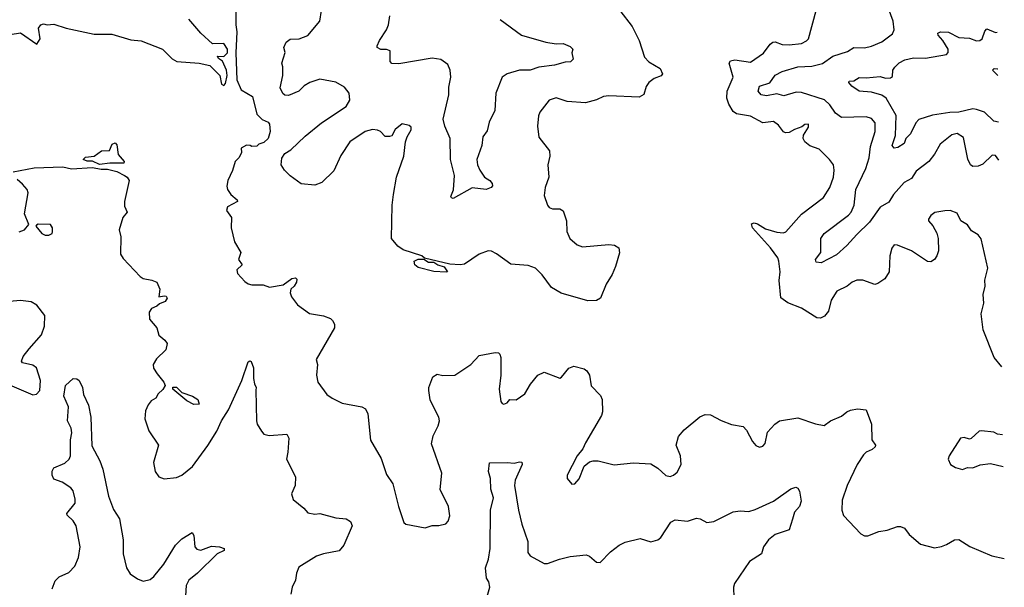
# Model space of a CAD drawing. Extents: x 2056909 to 2160450, y 827444 to 1016825.
# Tile 322 of 501: x 2138659 to 2144284, y 946174 to 949413. Entities that reach past the tile are written whole.
import ezdxf

# ---------------------------------------------------------------- set-up
doc = ezdxf.new("R2010")
doc.units = 0

msp = doc.modelspace()

# ---------------------------------------------------------------- linework, layer by layer
at = {"layer": '0CON10XD'}
for points in [[(2144253.6, 948611.9), (2144235, 948638), (2144215, 948641.2), (2144161.2, 948588.8), (2144135, 948578), (2144105, 948576.2), (2144091.2, 948585), (2144076.9, 948616.9), (2144051.7, 948741.7), (2144015, 948763.1), (2143985, 948757.3), (2143917.2, 948702.8), (2143884.7, 948645.3), (2143852.5, 948605), (2143781.2, 948548.8), (2143755, 948506.5), (2143712.5, 948485), (2143651.5, 948415), (2143625, 948371.4), (2143575, 948343.3), (2143515, 948257.1), (2143441.6, 948188.4), (2143385.3, 948124.7), (2143325, 948071.5), (2143237.5, 948025), (2143210.5, 948030.5), (2143206, 948045), (2143235.9, 948084.1), (2143236.4, 948165), (2143255, 948193.3), (2143395, 948297.5), (2143410, 948315), (2143426.4, 948355), (2143436.4, 948445), (2143493.3, 948565), (2143512.7, 948625), (2143519.8, 948690.2), (2143546.4, 948775), (2143546.2, 948825), (2143525, 948849.1), (2143495, 948859.6), (2143355, 948854.4), (2143319.1, 948879.1), (2143287.3, 948927.3), (2143256.9, 948956.9), (2143125, 948997.7), (2143095, 948998.9), (2143025, 948979.6), (2142985, 948990), (2142925, 948979.6), (2142894.8, 948984.8), (2142878, 949005), (2142885, 949034.4), (2142945, 949054), (2142975, 949096.8), (2143015, 949117.3), (2143105, 949144.7), (2143185, 949147.5), (2143245, 949163.3), (2143305, 949206.2), (2143388.3, 949231.7), (2143425.5, 949254.5), (2143485, 949253.8), (2143525, 949261.8), (2143585, 949287.3), (2143645, 949332.5), (2143654.4, 949355), (2143648.9, 949405), (2143595, 949556.7)], [(2139894.6, 949474.6), (2139894.3, 949385), (2139900.8, 949345), (2139893.8, 949225), (2139899.7, 949069.7), (2139925, 949013.3), (2139990, 948975), (2140013.8, 948875), (2140044.2, 948844.2), (2140079.3, 948829.3), (2140086.4, 948816.4), (2140090, 948775), (2140078.8, 948735), (2140055, 948713.3), (2140025, 948702.5), (2140015, 948692.5), (2139985, 948690), (2139976.4, 948696.4), (2139955, 948696.7), (2139925, 948680), (2139927.5, 948655), (2139913.6, 948626.4), (2139890, 948605), (2139875, 948553.3), (2139848, 948495), (2139842.7, 948462.7), (2139846, 948445), (2139866, 948415), (2139901.2, 948385), (2139903.8, 948375), (2139847.5, 948345), (2139840, 948325), (2139868.8, 948285), (2139867.5, 948225), (2139886, 948145), (2139923.3, 948085), (2139910, 948045), (2139930, 948015), (2139900, 947985), (2139903.3, 947965), (2139945, 947918.8), (2139965, 947906), (2139985, 947900), (2140050.7, 947900.7), (2140086.4, 947886.4), (2140165, 947900.4), (2140215, 947937.1), (2140235, 947941.2), (2140242.3, 947932.3), (2140240, 947915), (2140227.3, 947892.7), (2140208, 947875), (2140204.4, 947855), (2140211.5, 947831.5), (2140246.1, 947786.1), (2140315, 947736.2), (2140395, 947723.3), (2140435, 947707.5), (2140446.4, 947696.4), (2140457.5, 947675), (2140457.5, 947655), (2140354, 947475), (2140360, 947445), (2140356, 947385), (2140362.5, 947345), (2140413.8, 947275), (2140445, 947254.2), (2140502.5, 947225), (2140614.1, 947204.1), (2140635, 947192.5), (2140648.8, 947165), (2140663.6, 947013.6), (2140725, 946910), (2140755, 946817.5), (2140791.2, 946765), (2140822.9, 946635), (2140854.3, 946544.3), (2140865, 946534), (2140975, 946513.3), (2141015, 946526.2), (2141054, 946526), (2141093.6, 946536.4), (2141107.7, 946552.3), (2141117.3, 946582.7), (2141108.9, 946635), (2141061.4, 946731.4), (2141071.4, 946825), (2141012.7, 946992.7), (2141021.7, 947038.3), (2141050.8, 947095), (2141057.5, 947125), (2141054, 947145), (2141033.8, 947185), (2141003.6, 947243.6), (2140996.4, 947296.4), (2140996.7, 947315), (2141020, 947375), (2141045, 947390), (2141076.4, 947383.6), (2141145.9, 947384.1), (2141236.7, 947445), (2141285, 947496.2), (2141375, 947513.3), (2141395, 947512.5), (2141402.5, 947505), (2141407.5, 947485), (2141408, 947385), (2141398, 947305), (2141408.8, 947235), (2141415, 947223.3), (2141425, 947220), (2141445, 947227.5), (2141460, 947245), (2141495, 947243.8), (2141545, 947278.8), (2141577.5, 947332.5), (2141620, 947385), (2141655, 947402.5), (2141745, 947367.5), (2141755, 947372.5), (2141796.7, 947425), (2141826.1, 947436.1), (2141885, 947420), (2141899.5, 947409.5), (2141913.8, 947385), (2141924, 947324), (2141978.3, 947268.3), (2141986.2, 947245), (2141988.8, 947175), (2141983.8, 947155), (2141891.7, 946998.3)], [(2142088.8, 949465), (2142158.1, 949375), (2142198.2, 949295), (2142229.6, 949199.6), (2142253.9, 949173.9), (2142318, 949135), (2142331.2, 949105), (2142325, 949093.8), (2142285, 949077.1), (2142254, 949055), (2142238.3, 949031.7), (2142224.3, 948985.7), (2142199.1, 948970.9), (2142025, 948978.9), (2141995, 948974.4), (2141954.5, 948955.5), (2141891.3, 948938.7), (2141786.7, 948946.7), (2141725, 948967.5), (2141685, 948954), (2141630, 948885), (2141622.9, 948865), (2141618.1, 948805), (2141625, 948743.3), (2141686.2, 948665), (2141688.8, 948635), (2141676, 948585), (2141682, 948515), (2141662, 948455), (2141655, 948410), (2141674.2, 948354.2), (2141685, 948342.5), (2141703.9, 948333.9), (2141745, 948333.3), (2141765, 948322.5), (2141784, 948265), (2141785.8, 948205), (2141802.5, 948165), (2141845, 948129.2), (2141875, 948117.5), (2142025, 948130), (2142057, 948127), (2142081.7, 948111.7), (2142086.4, 948083.6), (2142063.3, 948005), (2142045, 947960), (2142010, 947905), (2141977.5, 947825), (2141955, 947811.2), (2141905, 947809.5), (2141753.2, 947853.2), (2141697.1, 947885), (2141645, 947958), (2141605.4, 947995.4), (2141565, 948010), (2141465, 948017.8), (2141382.5, 948077.5), (2141355, 948092.5), (2141335, 948094.2), (2141285, 948074.4), (2141201.5, 948018.5), (2141175, 948013.8), (2141117.6, 948017.6), (2140972.5, 948052.5), (2140956.7, 948065), (2140850.6, 948100.6), (2140820.3, 948120.3), (2140783.3, 948165), (2140787.5, 948355), (2140794.6, 948415.4), (2140812, 948515), (2140853.8, 948635), (2140863.9, 948716.1), (2140872.5, 948745), (2140896.7, 948785), (2140895, 948800), (2140885, 948810), (2140845, 948820), (2140805, 948787.5), (2140785, 948750), (2140773, 948747), (2140747.5, 948747.5), (2140720, 948775), (2140703, 948783), (2140675, 948786.7), (2140632.5, 948775), (2140545, 948717.1), (2140495, 948638.8), (2140455, 948550), (2140386.2, 948485), (2140345, 948469.2), (2140267.3, 948477.3), (2140205, 948522.5), (2140171.4, 948555), (2140153.3, 948585), (2140156.8, 948623.2), (2140175, 948650), (2140208.6, 948671.4), (2140290.6, 948749.4), (2140383.8, 948825), (2140525, 948918), (2140545.6, 948955), (2140542, 948995), (2140515, 949028.8), (2140465, 949056.2), (2140375, 949073.8), (2140317.5, 949055), (2140284.2, 949035.8), (2140253.6, 949006.4), (2140195, 948980), (2140175, 948982.5), (2140163, 948993), (2140147.5, 949025), (2140163.3, 949095), (2140163.6, 949143.6), (2140156.7, 949165), (2140177, 949227), (2140167.5, 949255), (2140182.5, 949285), (2140205, 949302.5), (2140256.1, 949303.9), (2140305, 949323.3), (2140374, 949405), (2140383.3, 949465)], [(2141404.4, 949415), (2141525.4, 949325.4), (2141665, 949284.4), (2141725, 949275.6), (2141765, 949276.9), (2141805, 949260.8), (2141818.8, 949245), (2141814.2, 949225), (2141821.7, 949188.3), (2141807, 949173), (2141775, 949171.2), (2141715, 949153.2), (2141625, 949142.3), (2141575, 949126.2), (2141513.9, 949126.1), (2141443.8, 949105), (2141415.5, 949084.5), (2141380, 948995), (2141372.9, 948895), (2141341.7, 948828.3), (2141330.7, 948779.3), (2141305.8, 948745), (2141298.9, 948695), (2141271.9, 948615), (2141274.4, 948585), (2141287.5, 948555), (2141315.6, 948515.6), (2141346.2, 948495), (2141357.7, 948477.7), (2141360, 948465), (2141353.3, 948455), (2141325, 948443.5), (2141245, 948454.3), (2141135, 948393.3), (2141127, 948397), (2141123.3, 948405), (2141137.1, 948442.9), (2141144.2, 948525), (2141121.4, 948615), (2141119.5, 948735), (2141087.7, 948805), (2141078.5, 948845), (2141110.8, 948985), (2141111.1, 949028.9), (2141121.8, 949085), (2141119.5, 949125), (2141105, 949158), (2141065, 949185.7), (2141015, 949193.1), (2140825, 949161.5), (2140785, 949162.5), (2140775.8, 949175), (2140775.6, 949235.6), (2140755, 949243.1), (2140723.4, 949243.4), (2140702.5, 949255), (2140701.2, 949265), (2140714.4, 949295), (2140755.6, 949355), (2140766.7, 949385), (2140773.1, 949435)], [(2144269.6, 947433), (2144225.9, 947485.9), (2144163.1, 947643.1), (2144152.4, 947735), (2144167.3, 947795), (2144162.9, 947845), (2144175, 947892.5), (2144173.8, 947926.2), (2144191.1, 947995), (2144152.1, 948162.1), (2144135.5, 948185.5), (2144097.8, 948207.8), (2144075, 948242.5), (2144035.8, 948265), (2144015, 948310), (2143975, 948324), (2143945, 948322), (2143887.3, 948312.7), (2143864.3, 948295.7), (2143852, 948275), (2143852, 948265), (2143876.4, 948236.4), (2143898.6, 948195), (2143906.9, 948165), (2143908.1, 948095), (2143899.2, 948065), (2143885, 948044), (2143865, 948032.5), (2143845, 948034), (2143753.8, 948093.8), (2143675, 948127.5), (2143655, 948128.8), (2143641.2, 948108.8), (2143630.8, 948065), (2143625.7, 947975), (2143601.2, 947935), (2143562.7, 947907.3), (2143545, 947902), (2143476.6, 947926.6), (2143442.1, 947927.9), (2143414.5, 947915.5), (2143387, 947893), (2143326.7, 947865), (2143295, 947813.3), (2143280.6, 947749.4), (2143257.9, 947722.1), (2143235, 947710.6), (2143212.8, 947712.8), (2143125, 947767.1), (2143047.5, 947797.5), (2143006.9, 947826.9), (2142998.9, 947925), (2143004.2, 947975), (2142997.1, 948035), (2142990, 948055), (2142948.8, 948111.2), (2142845.8, 948225), (2142840.8, 948249.2), (2142855, 948254), (2142875, 948248.1), (2142920.7, 948220.7), (2142985, 948200.8), (2143023.4, 948196.6), (2143037.2, 948202.8), (2143125, 948303.5), (2143251.4, 948398.6), (2143288.1, 948455), (2143308.6, 948515), (2143313.1, 948555), (2143308.6, 948585), (2143286.3, 948616.3), (2143226, 948675), (2143172.8, 948692.8), (2143145.6, 948715.6), (2143136.2, 948735), (2143136.7, 948755), (2143165, 948800), (2143165, 948816.7), (2143145, 948816), (2143128, 948802), (2143085, 948787.1), (2143055, 948768.8), (2143035, 948767.5), (2143023.7, 948773.7), (2142995, 948810.6), (2142965, 948831.9), (2142904.6, 948824.6), (2142835, 948863.8), (2142755, 948875.5), (2142735, 948889.4), (2142710.6, 948930.6), (2142699.6, 948965), (2142700.8, 949005), (2142735.4, 949085), (2142713.5, 949165), (2142720.9, 949179.1), (2142745.5, 949184.5), (2142835, 949170.4), (2142908.5, 949221.5), (2142946, 949274), (2142961.2, 949285), (2142975, 949287.1), (2143015, 949272.1), (2143055, 949269.5), (2143125, 949277.5), (2143155, 949292), (2143165.7, 949305), (2143209.2, 949465)], [(2138605, 949328.8), (2138665, 949338.8), (2138757, 949273), (2138776.2, 949305), (2138766.7, 949365), (2138780, 949385), (2138795, 949390), (2138815.8, 949384.2), (2138855, 949387.1), (2138925, 949364.2), (2139085, 949330), (2139185, 949331.2), (2139295, 949298.8), (2139353.6, 949293.6), (2139475.7, 949245.7), (2139530.9, 949190.9), (2139557.5, 949175), (2139685, 949166.2), (2139745, 949152.5), (2139802.5, 949095), (2139813.3, 949045), (2139825, 949037.5), (2139835, 949050), (2139844, 949095), (2139840, 949125), (2139817.5, 949177.5), (2139795, 949192.5), (2139790, 949205), (2139825, 949203.3), (2139846.2, 949225), (2139846, 949245), (2139825, 949277.5), (2139760, 949275), (2139695, 949336.7), (2139625.5, 949415.5)], [(2144250.6, 948829.4), (2144225, 948834.2), (2144171.8, 948885), (2144125, 948901.7), (2144104.2, 948904.2), (2144025, 948886.5), (2143973.3, 948883.3), (2143875, 948868.3), (2143796.8, 948843.2), (2143778.7, 948825), (2143747.8, 948762.2), (2143722.2, 948735), (2143712.5, 948707.5), (2143676.3, 948683.7), (2143655, 948679.6), (2143643.3, 948695), (2143663.1, 948753.1), (2143665.9, 948865.9), (2143609.1, 948965), (2143585, 948982.8), (2143525, 949000), (2143455, 949005.4), (2143412.5, 949035), (2143396.2, 949055), (2143398.3, 949061.7), (2143425, 949064.2), (2143455, 949083.9), (2143495, 949080.8), (2143575, 949089.1), (2143605, 949080.5), (2143635, 949081.2), (2143645, 949090), (2143648, 949125), (2143658.3, 949141.7), (2143683.1, 949166.9), (2143716.2, 949185), (2143765, 949196.4), (2143835, 949193.5), (2143955, 949214), (2143964.1, 949225.9), (2143964.2, 949245), (2143934, 949294), (2143906, 949325), (2143905, 949336.7), (2143920, 949345), (2143965, 949341.8), (2144025, 949312.3), (2144085, 949308.5), (2144125, 949293.3), (2144145, 949295.6), (2144158.6, 949305), (2144172.4, 949347.6), (2144185, 949361.1), (2144235, 949341.1), (2144243.7, 949341.7)], [(2144247.1, 949094.2), (2144216.2, 949125), (2144225.8, 949134.2), (2144245, 949133.3), (2144246.5, 949132.5)], [(2139115, 948586.9), (2139075, 948606.2), (2139045, 948606), (2139022.5, 948615), (2139035, 948628.8), (2139085, 948633.8), (2139125.9, 948664.1), (2139173.3, 948666.7), (2139187, 948703), (2139205, 948710), (2139215, 948700), (2139221.2, 948645), (2139256.7, 948605), (2139255, 948594.5), (2139175, 948594.5), (2139115, 948586.9)], [(2138622.5, 948545), (2138742.8, 948567.2), (2138905, 948572.9), (2138955, 948563.1)], [(2138955, 948563.1), (2139075, 948569.6), (2139125, 948560.5), (2139161.2, 948561.2), (2139215, 948547.3), (2139258, 948525), (2139272.5, 948515), (2139284.3, 948495), (2139257.5, 948375), (2139258.8, 948348.8), (2139274, 948315), (2139248, 948285), (2139228.1, 948215), (2139237.5, 948175), (2139236, 948075), (2139250.3, 948050.3), (2139348.3, 947948.3), (2139365, 947936.2), (2139415, 947927.5), (2139442, 947915), (2139459.2, 947875), (2139455, 947832.5), (2139485, 947837.8), (2139495.4, 947835.4), (2139502.9, 947825), (2139491.2, 947805), (2139457.3, 947792.7), (2139442.3, 947777.7), (2139412.5, 947765), (2139400, 947745), (2139401.2, 947705), (2139443.3, 947655), (2139455, 947613.3), (2139488, 947585), (2139501.2, 947565), (2139495, 947530), (2139441.7, 947478.3), (2139422.5, 947445), (2139423.8, 947425), (2139445, 947392), (2139483.8, 947345), (2139490, 947325), (2139477.7, 947302.3), (2139450.8, 947279.2), (2139437, 947253), (2139410.9, 947239.1), (2139393.6, 947216.4), (2139378.8, 947181.2), (2139374, 947135), (2139397.3, 947067.3), (2139452, 946985), (2139423.9, 946886.1), (2139432.5, 946835), (2139453.9, 946803.9), (2139483.9, 946793.9), (2139555, 946800), (2139585, 946813.3), (2139646, 946864), (2139735, 946982.5), (2139785.5, 947065), (2139811.4, 947125), (2139853.1, 947186.9), (2139927.8, 947355), (2139965, 947460), (2139975, 947467.5), (2139982.7, 947462.7), (2139996.1, 947426.1), (2139995.8, 947365), (2140000, 947335), (2140010, 947315), (2140008.8, 947298.8), (2140011.4, 947125), (2140015.7, 947105.7), (2140040, 947065), (2140055, 947048.8), (2140085, 947040), (2140185, 947047.5), (2140197.5, 947025), (2140192.2, 946945), (2140183.1, 946905), (2140234.3, 946805), (2140234, 946755), (2140212.3, 946707.7), (2140221.2, 946675), (2140283.3, 946625), (2140305, 946600), (2140345, 946590.8), (2140375, 946595.8), (2140465, 946571.4), (2140525, 946565.7), (2140549.3, 946549.3), (2140558.6, 946525), (2140511.4, 946415), (2140485, 946381.4), (2140395, 946365.6), (2140355, 946351.1), (2140255, 946290), (2140240, 946255), (2140235.8, 946215), (2140216, 946175), (2140208.8, 946135)], [(2138656.4, 948203.6), (2138687.5, 948215), (2138712.5, 948245), (2138686.2, 948305), (2138708, 948425), (2138702, 948445), (2138675.5, 948475.5), (2138645, 948502)], [(2138825, 948183.3), (2138845, 948192.5), (2138847.7, 948202.3), (2138847.1, 948225), (2138836, 948245), (2138765, 948246.7), (2138755, 948240), (2138752.5, 948235), (2138785, 948193.3), (2138805, 948183.8), (2138825, 948183.3)], [(2141095, 947972), (2141025, 947977.1), (2140935, 947999.2), (2140916.2, 948015), (2140913.3, 948035), (2140935, 948046.2), (2140967.5, 948047.5), (2140995, 948030), (2141025, 948030), (2141047.5, 948015), (2141085, 948003.8), (2141102.5, 947975), (2141095, 947972)], [(2138615, 947324), (2138735, 947272.9), (2138755, 947275.8), (2138775, 947297.5), (2138777.5, 947355), (2138755, 947426), (2138735, 947442.3), (2138674.7, 947454.7), (2138669.4, 947465), (2138679.6, 947490.4), (2138712.9, 947535), (2138783.1, 947615), (2138801.5, 947665), (2138803.3, 947725), (2138757.1, 947785), (2138725, 947803.6), (2138665, 947810.5), (2138559.1, 947800.9)], [(2138845.6, 946165), (2138861.7, 946211.7), (2138885, 946234.3), (2138940.7, 946259.3), (2138975, 946294.2), (2138995, 946343.8), (2139005.5, 946405), (2138982.9, 946525), (2138965, 946554), (2138931.2, 946585), (2138928.8, 946595), (2138976.7, 946655), (2138977.2, 946677.2), (2138964.4, 946724.4), (2138951.1, 946741.1), (2138902, 946775), (2138855, 946792.2), (2138844.8, 946815), (2138845, 946836), (2138855, 946855.5), (2138917.3, 946882.7), (2138942, 946905), (2138950, 946925), (2138950.5, 947015), (2138957.7, 947055), (2138953, 947083), (2138931.9, 947125), (2138937.5, 947205), (2138910.8, 947265), (2138920.5, 947325), (2138964, 947366), (2138985, 947363.8), (2138998.8, 947355), (2139018, 947315), (2139023.8, 947275), (2139053.1, 947213.1), (2139065.5, 947145.5), (2139071.6, 946981.6), (2139117.5, 946895), (2139135, 946848.8), (2139167.1, 946695), (2139195, 946618.8), (2139230, 946565), (2139251.5, 946445), (2139250.6, 946365), (2139269.4, 946285), (2139290.4, 946250.4), (2139331.7, 946221.7), (2139365, 946208.6), (2139405, 946219.4), (2139425.6, 946235), (2139483.2, 946306.8), (2139549.5, 946415), (2139585, 946450.8), (2139645, 946486.7), (2139655, 946470), (2139660.8, 946405), (2139672.1, 946392.1), (2139695, 946385.7), (2139755, 946408.6), (2139800, 946405), (2139827.5, 946395), (2139827.5, 946385), (2139786.7, 946365), (2139675.6, 946255), (2139625, 946214), (2139611.4, 946185), (2139604, 946095)], [(2139655, 947217.5), (2139615, 947237.5), (2139534.3, 947304.3), (2139533.9, 947316.1), (2139555, 947316.7), (2139586.4, 947286.4), (2139647.5, 947265), (2139676.7, 947245), (2139685, 947220), (2139655, 947217.5)], [(2141891.7, 946998.3), (2141875.7, 946964.3), (2141843.8, 946925), (2141787.5, 946815), (2141787.5, 946795), (2141813, 946763), (2141830, 946765), (2141855, 946792.5), (2141883.6, 946866.4), (2141915, 946890), (2141936.4, 946896.4), (2141965, 946896.2), (2142055, 946873.3), (2142165.9, 946884.1), (2142265, 946878.8), (2142305, 946853.8), (2142351.5, 946811.5), (2142375, 946807.1), (2142395.4, 946814.6), (2142415, 946831.4), (2142439.1, 946875), (2142434.4, 946925), (2142409.5, 946985), (2142423.5, 947035), (2142455, 947073.1), (2142545, 947147.5), (2142575, 947160), (2142605, 947158.8), (2142666.1, 947126.1), (2142725, 947103.8), (2142792, 947092), (2142811.2, 947071.2), (2142845, 947006.7), (2142865, 946983.3), (2142885, 946974), (2142905, 946980), (2142918, 946995), (2142931.2, 947058.8), (2142973.3, 947105), (2143000, 947125), (2143105, 947142.2), (2143205, 947106.2), (2143255, 947098.1), (2143291.2, 947125), (2143355, 947150.6), (2143385, 947175.7), (2143405, 947184.3), (2143445, 947193.1), (2143496.1, 947186.1), (2143525.6, 947105.6), (2143527.5, 947015), (2143548, 946985), (2143546.7, 946975), (2143529.7, 946960.3), (2143494.5, 946945.5), (2143479.3, 946930.7), (2143444.3, 946875), (2143387.1, 946755), (2143358.3, 946671.7), (2143356.9, 946615), (2143365, 946583.3), (2143465, 946480), (2143485, 946467.5), (2143505, 946468.8), (2143566.8, 946493.2), (2143615, 946501.1), (2143675, 946522), (2143690.7, 946520.7), (2143715, 946512.5), (2143740, 946475), (2143805, 946420), (2143885, 946400), (2143925, 946406.7), (2143955, 946417.5), (2144000, 946445), (2144025, 946446.7), (2144087.3, 946407.3), (2144213, 946353), (2144284.4, 946339)], [(2144274.8, 947043.4), (2144245, 947047.5), (2144225, 947058.6), (2144155, 947068), (2144140, 947065), (2144095, 947022.5), (2144085, 947020), (2144055, 947030), (2144034.1, 947025.9), (2143968.8, 946925), (2143964, 946905), (2143977.5, 946875), (2144005, 946857.9), (2144045, 946845.5), (2144075, 946858.6), (2144105, 946856.7), (2144147, 946873), (2144205, 946880), (2144277.3, 946863.1)], [(2141305.5, 946034.5), (2141344.5, 946175), (2141339.5, 946205), (2141326.3, 946226.3), (2141319.6, 946285), (2141337.8, 946335), (2141348.1, 946395), (2141348.9, 946615), (2141366, 946684), (2141350.8, 946735), (2141349.6, 946795), (2141338.6, 946835), (2141342.5, 946885), (2141445, 946886.9), (2141485, 946882), (2141515, 946890.8), (2141528.1, 946888.1), (2141529.2, 946875), (2141490.6, 946785), (2141486.9, 946755), (2141508.8, 946615), (2141527.7, 946535), (2141562.1, 946435), (2141562.3, 946372.3), (2141575, 946353.8), (2141655, 946309.2), (2141675, 946310), (2141743.3, 946335), (2141805, 946349.2), (2141895, 946359.4), (2141915, 946351.4), (2141955, 946317.5), (2141975, 946315.8), (2142033.9, 946376.1), (2142085, 946414.4), (2142118.9, 946431.1), (2142205, 946451.9), (2142265, 946434), (2142305.7, 946444.3), (2142321.7, 946458.3), (2142378.8, 946545), (2142405, 946560), (2142475, 946552.2), (2142525, 946569.2), (2142547.5, 946565), (2142585, 946544), (2142625, 946550), (2142735, 946604.2), (2142775, 946610), (2142825, 946606.9), (2142861.7, 946618.3), (2142965, 946665.7), (2143065, 946736.7), (2143093.6, 946746.4), (2143105, 946740), (2143115, 946722.5), (2143123.3, 946665), (2143114.2, 946635), (2143085, 946602.5), (2143073.9, 946563.9), (2143055, 946501.2), (2142975, 946475.6), (2142937.1, 946445), (2142908.6, 946405), (2142898, 946365), (2142828, 946322), (2142742.9, 946195), (2142738.1, 946175), (2142740, 946115)]]:
    msp.add_lwpolyline(points, dxfattribs=at)

doc.saveas('drawing.dxf')
